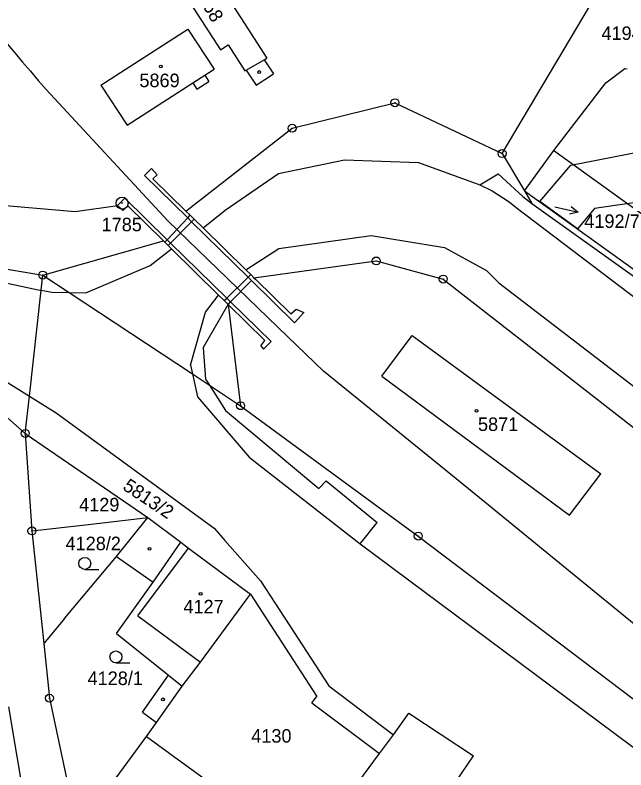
# Model space of a CAD drawing. Extents: x -735092 to -733385, y -1122435 to -1118992.
# Drawn here: x -734381.4 to -734304.7, y -1120165.2 to -1120070.4 of the extents above; entities that cross this region are included whole.
import ezdxf

# ---------------------------------------------------------------- set-up
doc = ezdxf.new("R2010")
doc.units = 0
for name, color, linetype in [('Vrstva 1', 7, 'Continuous'), ('Vrstva 10', 7, 'Continuous'), ('Vrstva 16', 7, 'Continuous'), ('Vrstva 17', 7, 'Continuous'), ('Vrstva 18', 7, 'Continuous'), ('Vrstva 19', 7, 'Continuous'), ('Vrstva 25', 7, 'Continuous'), ('Vrstva 27', 7, 'Continuous'), ('Vrstva 4', 7, 'Continuous')]:
    doc.layers.add(name, color=color, linetype=linetype)

msp = doc.modelspace()

# ---------------------------------------------------------------- linework, layer by layer
at = {"layer": 'Vrstva 1'}
for points in [[(-734358.72, -1120061.86), (-734349.76, -1120075.8)], [(-734362.38, -1120064.25), (-734355.6, -1120074.75)], [(-734320.21, -1120087.78), (-734306.45, -1120064.6)], [(-734370.6, -1120079.18), (-734359.67, -1120072.14)], [(-734359.67, -1120072.14), (-734356.39, -1120077.17)], [(-734355.6, -1120074.75), (-734354.6, -1120074.14)], [(-734354.6, -1120074.14), (-734352.51, -1120077.38)], [(-734350.08, -1120076.01), (-734349.76, -1120075.8)], [(-734350.08, -1120076.01), (-734348.94, -1120077.78)], [(-734357.55, -1120077.92), (-734356.39, -1120077.17)], [(-734352.51, -1120077.38), (-734352.38, -1120077.3)], [(-734352.38, -1120077.3), (-734351.1, -1120079.17)], [(-734307.19, -1120078.89), (-734304.8, -1120077.11)], [(-734304.8, -1120077.11), (-734304.5, -1120077.12)], [(-734357.55, -1120077.92), (-734357.03, -1120078.71)], [(-734351.1, -1120079.17), (-734348.94, -1120077.78)], [(-734370.6, -1120079.18), (-734367.32, -1120084.21)], [(-734367.32, -1120084.21), (-734359.06, -1120078.89)], [(-734359.06, -1120078.89), (-734358.55, -1120079.69)], [(-734358.55, -1120079.69), (-734357.03, -1120078.71)], [(-734313.7, -1120087.41), (-734307.19, -1120078.89)], [(-734346.58, -1120084.61), (-734333.67, -1120081.4)], [(-734333.67, -1120081.4), (-734320.21, -1120087.78)], [(-734359.95, -1120095), (-734346.58, -1120084.61)], [(-734320.21, -1120087.78), (-734317.39, -1120092.45)], [(-734317.39, -1120092.45), (-734313.7, -1120087.41)], [(-734313.7, -1120087.41), (-734295.33, -1120100.65)], [(-734323.01, -1120091.72), (-734320.69, -1120090.31)], [(-734320.69, -1120090.31), (-734317.59, -1120093.19)], [(-734323.01, -1120091.72), (-734321.46, -1120092.48)], [(-734321.46, -1120092.48), (-734319.32, -1120093.84)], [(-734317.39, -1120092.45), (-734298.96, -1120105.71)], [(-734317.39, -1120092.45), (-734316.46, -1120094.07)], [(-734317.59, -1120093.19), (-734316.46, -1120094.07)], [(-734319.32, -1120093.84), (-734318.46, -1120094.57)], [(-734316.46, -1120094.07), (-734287.64, -1120114.65)], [(-734359.95, -1120095), (-734359.39, -1120095.54)], [(-734318.46, -1120094.57), (-734267.56, -1120133.18)], [(-734361.85, -1120099.04), (-734359.21, -1120096.36)], [(-734359.39, -1120095.54), (-734358.89, -1120096.03)], [(-734359.21, -1120096.36), (-734358.89, -1120096.03)], [(-734348.25, -1120099.72), (-734336.65, -1120098.06)], [(-734336.65, -1120098.06), (-734327.45, -1120099.57)], [(-734377.92, -1120103.05), (-734362.76, -1120098.74)], [(-734362.76, -1120098.74), (-734362.58, -1120098.93)], [(-734362.58, -1120098.93), (-734362.15, -1120099.35)], [(-734362.15, -1120099.35), (-734361.85, -1120099.04)], [(-734395.03, -1120100.19), (-734377.92, -1120103.05)], [(-734352.4, -1120102.38), (-734348.25, -1120099.72)], [(-734327.45, -1120099.57), (-734322.17, -1120102.49)], [(-734391.71, -1120102.07), (-734378.49, -1120104.89)], [(-734351.38, -1120103.38), (-734336.02, -1120101.28)], [(-734336.02, -1120101.28), (-734327.6, -1120103.55)], [(-734378.13, -1120104.96), (-734377.92, -1120103.05)], [(-734377.92, -1120103.05), (-734374.59, -1120105.25)], [(-734352.4, -1120102.38), (-734351.78, -1120102.99)], [(-734352.12, -1120103.32), (-734351.78, -1120102.99)], [(-734351.78, -1120102.99), (-734351.38, -1120103.38)], [(-734322.17, -1120102.49), (-734320.62, -1120104.02)], [(-734354.8, -1120105.97), (-734352.12, -1120103.32)], [(-734327.6, -1120103.55), (-734266.53, -1120151.18)], [(-734320.62, -1120104.02), (-734257.69, -1120152.33)], [(-734379.59, -1120118.25), (-734378.13, -1120104.96)], [(-734378.49, -1120104.89), (-734378.13, -1120104.96)], [(-734374.59, -1120105.25), (-734359.12, -1120115.46)], [(-734355.12, -1120106.26), (-734354.8, -1120105.97)], [(-734355.12, -1120106.26), (-734354.63, -1120106.73)], [(-734354.63, -1120106.73), (-734353.06, -1120119.46)], [(-734335.33, -1120115.77), (-734331.5, -1120110.64)], [(-734331.5, -1120110.64), (-734307.79, -1120128.04)], [(-734390.15, -1120114.08), (-734380.11, -1120122.95)], [(-734384.75, -1120115.04), (-734379.59, -1120118.25)], [(-734359.12, -1120115.46), (-734356.97, -1120116.88)], [(-734335.33, -1120115.77), (-734311.75, -1120133.21)], [(-734356.97, -1120116.88), (-734353.06, -1120119.46)], [(-734380.11, -1120122.95), (-734379.59, -1120118.25)], [(-734379.59, -1120118.25), (-734376.23, -1120120.34)], [(-734353.06, -1120119.46), (-734330.74, -1120135.85)], [(-734376.23, -1120120.34), (-734356.39, -1120134.86)], [(-734380.11, -1120122.95), (-734364.71, -1120133.53)], [(-734380.11, -1120122.95), (-734379.27, -1120135.19)], [(-734311.75, -1120133.21), (-734307.79, -1120128.04)], [(-734372.15, -1120134.38), (-734364.71, -1120133.53)], [(-734368.63, -1120138.41), (-734364.71, -1120133.53)], [(-734364.71, -1120133.53), (-734360.57, -1120136.63)], [(-734379.27, -1120135.19), (-734372.15, -1120134.38)], [(-734379.27, -1120135.19), (-734377.79, -1120149.35)], [(-734356.39, -1120134.86), (-734355.02, -1120136.41)], [(-734330.74, -1120135.85), (-734235.13, -1120208.21)], [(-734360.57, -1120136.63), (-734359.61, -1120137.35)], [(-734355.02, -1120136.41), (-734350.57, -1120141.45)], [(-734359.61, -1120137.35), (-734351.82, -1120143.15)], [(-734375.16, -1120146.2), (-734368.63, -1120138.41)], [(-734368.63, -1120138.41), (-734364.05, -1120141.64)], [(-734368.63, -1120148.1), (-734364.05, -1120141.64)], [(-734350.57, -1120141.45), (-734346.96, -1120147)], [(-734358.09, -1120151.69), (-734351.82, -1120143.15)], [(-734351.82, -1120143.15), (-734343.5, -1120155.99)], [(-734375.16, -1120146.2), (-734377.79, -1120149.35)], [(-734346.96, -1120147), (-734341.98, -1120154.65)], [(-734368.63, -1120148.1), (-734362.12, -1120153.33)], [(-734377.79, -1120149.35), (-734377.07, -1120156.21)], [(-734360.38, -1120154.72), (-734358.09, -1120151.69)], [(-734365.4, -1120157.97), (-734362.12, -1120153.33)], [(-734363.61, -1120159.25), (-734360.38, -1120154.72)], [(-734341.98, -1120154.65), (-734333.86, -1120160.81)], [(-734344.1, -1120156.8), (-734343.5, -1120155.99)], [(-734377.07, -1120156.21), (-734373.55, -1120172.79)], [(-734344.1, -1120156.8), (-734335.61, -1120163.18)], [(-734365.4, -1120157.97), (-734363.61, -1120159.25)], [(-734333.86, -1120160.81), (-734331.92, -1120158.09)], [(-734331.92, -1120158.09), (-734323.79, -1120163.47)], [(-734364.89, -1120161.04), (-734363.61, -1120159.25)], [(-734335.61, -1120163.18), (-734333.86, -1120160.81)], [(-734369.62, -1120167.46), (-734364.89, -1120161.04)], [(-734364.89, -1120161.04), (-734344.83, -1120175.64)], [(-734344.83, -1120175.64), (-734335.61, -1120163.18)], [(-734326.04, -1120166.73), (-734323.79, -1120163.47)]]:
    msp.add_lwpolyline(points, dxfattribs=at)
at = {"layer": 'Vrstva 10'}
for points in [[(-734377.49, -1120079.73), (-734362.22, -1120096.24)], [(-734362.22, -1120096.24), (-734347.14, -1120110.79)], [(-734347.14, -1120110.79), (-734342.64, -1120115.13)], [(-734324.43, -1120129.91), (-734342.64, -1120115.13)], [(-734299.71, -1120150.1), (-734324.43, -1120129.91)], [(-734377.94, -1120182.5), (-734382.16, -1120157.32)]]:
    msp.add_lwpolyline(points, dxfattribs=at)
msp.add_arc((-734055.501, -1119800.285), 426.341, 214.45108, 220.95553, dxfattribs=at)
at = {"layer": 'Vrstva 25'}
for points in [[(-734313.59, -1120094.48), (-734310.664, -1120095.139)], [(-734311.53, -1120094.432), (-734310.664, -1120095.139), (-734311.749, -1120095.407)], [(-734372.63, -1120140.03), (-734370.88, -1120140.03)], [(-734368.73, -1120151.78), (-734366.98, -1120151.78)]]:
    msp.add_lwpolyline(points, dxfattribs=at)
for centre, radius in [((-734363.08, -1120076.85), 0.175), ((-734350.73, -1120077.54), 0.175), ((-734333.67, -1120081.4), 0.5), ((-734333.67, -1120081.4), 0.032), ((-734346.58, -1120084.61), 0.5), ((-734346.58, -1120084.61), 0.032), ((-734320.21, -1120087.78), 0.5), ((-734320.21, -1120087.78), 0.032), ((-734367.94, -1120094.01), 0.75), ((-734367.94, -1120094.01), 0.032), ((-734336.02, -1120101.28), 0.5), ((-734336.02, -1120101.28), 0.032), ((-734377.92, -1120103.05), 0.5), ((-734377.92, -1120103.05), 0.032), ((-734327.6, -1120103.55), 0.5), ((-734327.6, -1120103.55), 0.032), ((-734353.06, -1120119.46), 0.5), ((-734353.06, -1120119.46), 0.032), ((-734323.44, -1120120.12), 0.175), ((-734380.11, -1120122.95), 0.5), ((-734380.11, -1120122.95), 0.032), ((-734379.27, -1120135.19), 0.5), ((-734379.27, -1120135.19), 0.032), ((-734330.74, -1120135.85), 0.5), ((-734330.74, -1120135.85), 0.032), ((-734364.51, -1120137.44), 0.175), ((-734372.63, -1120139.28), 0.75), ((-734358.08, -1120143.11), 0.175), ((-734368.73, -1120151.03), 0.75), ((-734377.07, -1120156.21), 0.5), ((-734377.07, -1120156.21), 0.032), ((-734362.81, -1120156.36), 0.175)]:
    msp.add_circle(centre, radius, dxfattribs=at)
at = {"layer": 'Vrstva 27'}
msp.add_lwpolyline([(-734315.49, -1120093.82), (-734311.57, -1120089.26), (-734284.77, -1120084.01), (-734283.29, -1120082.52), (-734282.16, -1120082.68), (-734284.81, -1120089.69), (-734288.76, -1120089.54), (-734290.62, -1120092.09), (-734308.59, -1120094.69), (-734310.76, -1120097.22), (-734315.49, -1120093.82)], dxfattribs=at)
at = {"layer": 'Vrstva 4'}
for points in [[(-734352.38, -1120077.3), (-734350.08, -1120076.01)], [(-734359.06, -1120078.89), (-734357.55, -1120077.92)], [(-734348.29, -1120090.27), (-734339.99, -1120088.56)], [(-734339.99, -1120088.56), (-734330.72, -1120088.9)], [(-734365.12, -1120090.55), (-734364.27, -1120089.67)], [(-734364.27, -1120089.67), (-734363.55, -1120090.44)], [(-734330.72, -1120088.9), (-734323.01, -1120091.72)], [(-734365.12, -1120090.55), (-734359.7, -1120095.87)], [(-734364.07, -1120090.96), (-734363.55, -1120090.44)], [(-734355, -1120094.88), (-734348.29, -1120090.27)], [(-734364.07, -1120090.96), (-734359.95, -1120095)], [(-734395.22, -1120093.24), (-734373.86, -1120095.06)], [(-734368.51, -1120094.29), (-734367.62, -1120093.39)], [(-734367.62, -1120093.39), (-734362.28, -1120098.62)], [(-734373.86, -1120095.06), (-734368.51, -1120094.29)], [(-734368.51, -1120094.29), (-734367.85, -1120094.9)], [(-734367.85, -1120094.9), (-734367.24, -1120094.35)], [(-734367.24, -1120094.35), (-734362.76, -1120098.74)], [(-734357.77, -1120097.13), (-734355, -1120094.88)], [(-734362.28, -1120098.62), (-734359.7, -1120095.87)], [(-734359.7, -1120095.87), (-734359.39, -1120095.54)], [(-734359.7, -1120095.87), (-734359.21, -1120096.36)], [(-734359.21, -1120096.36), (-734352.12, -1120103.32)], [(-734358.89, -1120096.03), (-734357.77, -1120097.13)], [(-734357.77, -1120097.13), (-734352.4, -1120102.38)], [(-734362.58, -1120098.93), (-734362.28, -1120098.62)], [(-734362.28, -1120098.62), (-734361.85, -1120099.04)], [(-734361.85, -1120099.04), (-734354.8, -1120105.97)], [(-734364.4, -1120101.83), (-734361.73, -1120099.77)], [(-734362.15, -1120099.35), (-734361.73, -1120099.77)], [(-734361.73, -1120099.77), (-734355.82, -1120105.56)], [(-734372.49, -1120105.28), (-734364.4, -1120101.83)], [(-734354.32, -1120106.42), (-734351.71, -1120103.72)], [(-734352.12, -1120103.32), (-734351.71, -1120103.72)], [(-734351.71, -1120103.72), (-734346.3, -1120109.04)], [(-734351.38, -1120103.38), (-734351.13, -1120103.62)], [(-734351.13, -1120103.62), (-734346.73, -1120107.93)], [(-734378.13, -1120104.96), (-734376.75, -1120105.21)], [(-734376.75, -1120105.21), (-734374.59, -1120105.25)], [(-734374.59, -1120105.25), (-734372.49, -1120105.28)], [(-734357.46, -1120107.71), (-734355.82, -1120105.56)], [(-734355.82, -1120105.56), (-734355.12, -1120106.26)], [(-734357.75, -1120112.18), (-734354.63, -1120106.73)], [(-734354.8, -1120105.97), (-734354.32, -1120106.42)], [(-734354.63, -1120106.73), (-734354.32, -1120106.42)], [(-734354.63, -1120106.73), (-734350, -1120111.28)], [(-734354.32, -1120106.42), (-734349.24, -1120111.39)], [(-734359.36, -1120114.35), (-734357.46, -1120107.71)], [(-734346.73, -1120107.93), (-734346.09, -1120107.35)], [(-734346.3, -1120109.04), (-734345.1, -1120107.76)], [(-734346.09, -1120107.35), (-734345.1, -1120107.76)], [(-734350.52, -1120111.94), (-734350, -1120111.28)], [(-734350.18, -1120112.35), (-734349.24, -1120111.39)], [(-734357.75, -1120112.18), (-734357.45, -1120116.12)], [(-734350.52, -1120111.94), (-734350.18, -1120112.35)], [(-734359.36, -1120114.35), (-734359.12, -1120115.46)], [(-734359.12, -1120115.46), (-734358.49, -1120118.33)], [(-734357.45, -1120116.12), (-734356.97, -1120116.88)], [(-734356.97, -1120116.88), (-734354.96, -1120120.08)], [(-734358.49, -1120118.33), (-734351.99, -1120125.95)], [(-734354.96, -1120120.08), (-734343.22, -1120129.87)], [(-734351.99, -1120125.95), (-734338.05, -1120136.84)], [(-734343.22, -1120129.87), (-734342.32, -1120128.91)], [(-734342.32, -1120128.91), (-734335.89, -1120134.12)], [(-734338.05, -1120136.84), (-734335.89, -1120134.12)], [(-734364.05, -1120141.64), (-734360.57, -1120136.63)], [(-734338.05, -1120136.84), (-734301.93, -1120163.72)], [(-734365.97, -1120145.88), (-734359.61, -1120137.35)], [(-734365.97, -1120145.88), (-734358.09, -1120151.69)], [(-734362.12, -1120153.33), (-734360.38, -1120154.72)]]:
    msp.add_lwpolyline(points, dxfattribs=at)

# ---------------------------------------------------------------- texts
at = {"layer": 'Vrstva 16'}
msp.add_text('4192/7', height=1.7, dxfattribs=at).set_placement((-734309.88, -1120097.13))
at = {"layer": 'Vrstva 17'}
msp.add_text('1785', height=1.7, dxfattribs=at).set_placement((-734370.52, -1120097.55))
at = {"layer": 'Vrstva 18'}
for s, height, p in [('4194', 1.7, (-734307.73, -1120073.51)), ('4192/7', 0.1, (-734315.93, -1120093.71)), ('4129', 1.7, (-734373.34, -1120132.74)), ('4128/2', 1.7, (-734375.05, -1120137.62)), ('4128/1', 1.7, (-734372.28, -1120154.56)), ('4130', 1.7, (-734351.72, -1120161.8))]:
    msp.add_text(s, height=height, dxfattribs=at).set_placement(p)
msp.add_text('5813/2', height=1.7, rotation=326.30259, dxfattribs=at).set_placement((-734367.983, -1120129.915))
at = {"layer": 'Vrstva 19'}
msp.add_text('5868', height=1.7, rotation=299.90239, dxfattribs=at).set_placement((-734359.117, -1120067.053))
for s, p in [('5869', (-734365.77, -1120079.44)), ('5871', (-734323.24, -1120122.64)), ('4127', (-734360.24, -1120145.56))]:
    msp.add_text(s, height=1.7, dxfattribs=at).set_placement(p)

doc.saveas('drawing.dxf')
